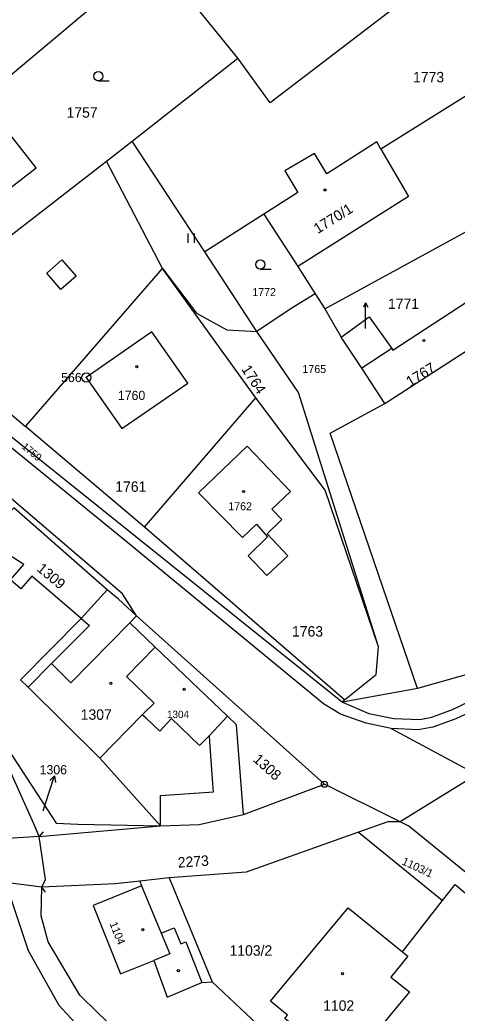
# Model space of a CAD drawing. Extents: x -504988 to -494607, y -1123820 to -1114018.
# Drawn here: x -497861.7 to -497790.5, y -1119261.5 to -1119099.6 of the extents above; entities that cross this region are included whole.
import ezdxf

# ---------------------------------------------------------------- set-up
doc = ezdxf.new("R2010")
doc.units = 0
for name, color, linetype in [('Hranice parcel', 7, 'Continuous'), ('Parcelní čísla', 7, 'Continuous'), ('Pop  PČ popisy', 7, 'Continuous'), ('Vnitřní kresba', 7, 'Continuous'), ('Značky bodu BP', 7, 'Continuous'), ('Značky budov', 7, 'Continuous'), ('Značky kultur', 7, 'Continuous')]:
    doc.layers.add(name, color=color, linetype=linetype)

msp = doc.modelspace()

# ---------------------------------------------------------------- linework, layer by layer
at = {"layer": 'Hranice parcel'}
for p, q in [((-497826.23, -1119105.84), (-497840.07, -1119088.75)), ((-497843.45, -1119119.34), (-497826.23, -1119105.84)), ((-497847.62, -1119122.61), (-497843.45, -1119119.34)), ((-497831.61, -1119137.42), (-497843.45, -1119119.34)), ((-497838.53, -1119140.11), (-497847.62, -1119122.61)), ((-497812.04, -1119146.7), (-497780.6, -1119129.47)), ((-497822.01, -1119131.27), (-497831.61, -1119137.42)), ((-497823.14, -1119150.36), (-497831.61, -1119137.42)), ((-497860.83, -1119165.86), (-497838.53, -1119140.11)), ((-497823.29, -1119161.2), (-497838.53, -1119140.11)), ((-497813.64, -1119144.27), (-497812.04, -1119146.7)), ((-497812.04, -1119146.7), (-497809.38, -1119151.33)), ((-497884.11, -1119150.7), (-497809.18, -1119210.79)), ((-497806.06, -1119156.36), (-497809.38, -1119151.33)), ((-497802.3, -1119162.12), (-497785.53, -1119151.25)), ((-497801.15, -1119153.18), (-497806.06, -1119156.36)), ((-497802.3, -1119162.12), (-497806.06, -1119156.36)), ((-497841.47, -1119182.28), (-497823.29, -1119161.2)), ((-497841.47, -1119182.28), (-497860.83, -1119165.86)), ((-497808.86, -1119210.41), (-497841.47, -1119182.28)), ((-497847.53, -1119192.5), (-497851.78, -1119197.13)), ((-497812.12, -1119224.17), (-497842.73, -1119196.73)), ((-497781.75, -1119204.19), (-497796.95, -1119208.58)), ((-497796.95, -1119208.58), (-497809.18, -1119210.79)), ((-497809.18, -1119210.79), (-497808.86, -1119210.41)), ((-497809.18, -1119210.79), (-497804.87, -1119212.64)), ((-497801.27, -1119215.06), (-497787.31, -1119222.58)), ((-497838.85, -1119230.94), (-497848.71, -1119219.92)), ((-497787.31, -1119222.58), (-497799.78, -1119230.32)), ((-497825.34, -1119229.09), (-497812.12, -1119224.17)), ((-497799.78, -1119230.32), (-497812.12, -1119224.17)), ((-497858.62, -1119232.66), (-497838.85, -1119230.94)), ((-497857.55, -1119239.67), (-497858.62, -1119232.66)), ((-497858.18, -1119240.96), (-497857.55, -1119239.67)), ((-497837.45, -1119239.43), (-497842.21, -1119239.97)), ((-497837.45, -1119239.43), (-497830.44, -1119256.35)), ((-497799.43, -1119251.46), (-497792.88, -1119243.11))]:
    msp.add_line(p, q, dxfattribs=at)
for points in [[(-497768.75, -1119073.13), (-497820.97, -1119113.09), (-497826.23, -1119105.84)], [(-497872.49, -1119116.3), (-497843.78, -1119092.19), (-497840.07, -1119088.75)], [(-497756.76, -1119091.53), (-497770.18, -1119100.21), (-497802.92, -1119120.65), (-497803.6, -1119119.47), (-497811.72, -1119124.67), (-497813.75, -1119121.39), (-497818.59, -1119124.21), (-497816.45, -1119127.71), (-497822.01, -1119131.27)], [(-497881.53, -1119148.44), (-497867.5, -1119136.16), (-497870.27, -1119132.33), (-497859.11, -1119123.69), (-497863.39, -1119118.22), (-497868.05, -1119121.43), (-497872.49, -1119116.3)], [(-497881.53, -1119148.44), (-497867.76, -1119138.19), (-497847.62, -1119122.61)], [(-497822.01, -1119131.27), (-497816.45, -1119139.78), (-497813.64, -1119144.27)], [(-497813.64, -1119144.27), (-497817.7, -1119146.73), (-497823.14, -1119150.36)], [(-497801.15, -1119153.18), (-497800.99, -1119153.44), (-497789.11, -1119145.66), (-497785.53, -1119151.25)], [(-497809.38, -1119151.33), (-497804.82, -1119147.98), (-497801.15, -1119153.18)], [(-497881.53, -1119148.44), (-497865.6, -1119161.82), (-497860.83, -1119165.86)], [(-497840.23, -1119150.43), (-497850.93, -1119157.88), (-497845.15, -1119166.19), (-497834.4, -1119158.81), (-497840.23, -1119150.43)], [(-497803.34, -1119201.75), (-497816.38, -1119160.31), (-497823.14, -1119150.36)], [(-497812.29, -1119211.08), (-497844.48, -1119184.57), (-497884.63, -1119151.84)], [(-497803.34, -1119201.75), (-497812.03, -1119176.24), (-497823.29, -1119161.2)], [(-497796.95, -1119208.58), (-497811.22, -1119166.96), (-497802.3, -1119162.12)], [(-497817.65, -1119176.46), (-497824.72, -1119169.09), (-497832.62, -1119176.67), (-497825.49, -1119183.93), (-497823.22, -1119181.77), (-497821.39, -1119183.85), (-497824.57, -1119186.96), (-497821.5, -1119190.16), (-497818.08, -1119186.92), (-497821.47, -1119183.34), (-497819.09, -1119181.01), (-497820.68, -1119179.34), (-497817.65, -1119176.46)], [(-497847.53, -1119192.5), (-497862.75, -1119179.11), (-497863.15, -1119179.56)], [(-497851.78, -1119197.13), (-497859.8, -1119190.28), (-497861.59, -1119192.31), (-497863.28, -1119190.83), (-497866.16, -1119189.05), (-497869.2, -1119186.31)], [(-497842.73, -1119196.73), (-497845.74, -1119193.95), (-497847.53, -1119192.5)], [(-497848.71, -1119219.92), (-497860.42, -1119208.33), (-497861.63, -1119207.14), (-497851.78, -1119197.13)], [(-497839.69, -1119201.84), (-497843.84, -1119197.87), (-497842.73, -1119196.73)], [(-497839.69, -1119201.84), (-497844.39, -1119206.6), (-497839.85, -1119210.98), (-497841.82, -1119212.83), (-497848.71, -1119219.92)], [(-497825.34, -1119229.09), (-497826.44, -1119214.49), (-497827.91, -1119213.07), (-497834.96, -1119206.36), (-497839.69, -1119201.84)], [(-497808.86, -1119210.41), (-497803.7, -1119206.26), (-497803.34, -1119201.75)], [(-497804.87, -1119212.64), (-497800.83, -1119213.46), (-497796.59, -1119213.64), (-497794.65, -1119213.21), (-497791.26, -1119211.96), (-497786.99, -1119209.93), (-497780.21, -1119206.43), (-497779.52, -1119207.83), (-497786.17, -1119211.39), (-497790.7, -1119213.51), (-497794.49, -1119214.85), (-497796.86, -1119215.32), (-497801.27, -1119215.06)], [(-497801.27, -1119215.06), (-497805.34, -1119214.24), (-497809.53, -1119212.73), (-497812.29, -1119211.08)], [(-497867.68, -1119212.43), (-497855.84, -1119230.5), (-497852.28, -1119230.65), (-497838.85, -1119230.94)], [(-497858.62, -1119232.66), (-497859.49, -1119230.63), (-497867.68, -1119212.43)], [(-497838.85, -1119230.94), (-497832.52, -1119230.71), (-497825.34, -1119229.09)], [(-497799.78, -1119230.32), (-497801.81, -1119230.31), (-497806.56, -1119231.99)], [(-497779.21, -1119246.57), (-497798.37, -1119230.99), (-497799.78, -1119230.32)], [(-497806.56, -1119231.99), (-497824.9, -1119238.49), (-497837.45, -1119239.43)], [(-497806.56, -1119231.99), (-497794.96, -1119241.43), (-497792.88, -1119243.11)], [(-497864.11, -1119240.17), (-497860.41, -1119251.27), (-497855.42, -1119260.18), (-497846.83, -1119269.46), (-497832.13, -1119284.19), (-497821.03, -1119311.77), (-497813.65, -1119322.79), (-497808.26, -1119330.12), (-497799.03, -1119338.6), (-497785.08, -1119347.29)], [(-497842.21, -1119239.97), (-497846.18, -1119240.41), (-497858.18, -1119240.96)], [(-497842.21, -1119239.97), (-497841.91, -1119240.7), (-497849.79, -1119243.95), (-497845.36, -1119255.05), (-497839.92, -1119252.88), (-497837.76, -1119258.86), (-497832.12, -1119256.5), (-497830.44, -1119256.35)], [(-497829.99, -1119275.71), (-497843.72, -1119266.46), (-497849.01, -1119261.46), (-497851.97, -1119258.54), (-497857.11, -1119249.83), (-497858.3, -1119245.63), (-497858.18, -1119240.96)], [(-497792.88, -1119243.11), (-497790.85, -1119240.52), (-497780.61, -1119249.08)], [(-497811.66, -1119267.07), (-497815.64, -1119263.83), (-497816.08, -1119264.38), (-497818.57, -1119262.35), (-497818.13, -1119261.81), (-497820.94, -1119259.53), (-497808.26, -1119244.31), (-497799.43, -1119251.46)], [(-497799.43, -1119251.46), (-497798.53, -1119252.19), (-497801.29, -1119255.6), (-497798.29, -1119258.02), (-497808.15, -1119269.92), (-497811.66, -1119267.07)], [(-497830.44, -1119256.35), (-497823.96, -1119262.46), (-497821, -1119265.31), (-497824.92, -1119269.84)]]:
    msp.add_lwpolyline(points, dxfattribs=at)
at = {"layer": 'Pop  PČ popisy'}
for p, q in [((-497805.42, -1119145.69), (-497805.77, -1119146.39)), ((-497805.42, -1119147.79), (-497805.42, -1119145.69)), ((-497805.42, -1119145.69), (-497805.07, -1119146.39)), ((-497805.42, -1119149.89), (-497805.42, -1119147.79)), ((-497857.01, -1119225.62), (-497856.08, -1119222.77)), ((-497856.08, -1119222.77), (-497856.87, -1119223.56)), ((-497856.08, -1119222.77), (-497855.92, -1119223.87)), ((-497857.94, -1119228.48), (-497857.01, -1119225.62))]:
    msp.add_line(p, q, dxfattribs=at)
at = {"layer": 'Vnitřní kresba'}
for p, q in [((-497802.92, -1119120.65), (-497798.44, -1119128.38)), ((-497798.44, -1119128.38), (-497816.45, -1119139.78)), ((-497857.38, -1119140.87), (-497854.91, -1119138.68)), ((-497854.91, -1119138.68), (-497852.58, -1119141.36)), ((-497855.09, -1119143.54), (-497857.38, -1119140.87)), ((-497852.58, -1119141.36), (-497855.09, -1119143.54)), ((-497838.53, -1119140.11), (-497832.95, -1119147.4)), ((-497832.95, -1119147.4), (-497828.03, -1119150.11)), ((-497828.03, -1119150.11), (-497823.14, -1119150.36)), ((-497845.01, -1119193.11), (-497872.02, -1119170.07)), ((-497861.11, -1119188.34), (-497863.89, -1119186.54)), ((-497863.28, -1119190.83), (-497861.11, -1119188.34)), ((-497842.73, -1119196.73), (-497845.01, -1119193.11)), ((-497853.42, -1119207.62), (-497843.84, -1119197.87)), ((-497851.78, -1119197.13), (-497850.41, -1119198.3)), ((-497850.41, -1119198.3), (-497856.6, -1119204.47)), ((-497860.42, -1119208.33), (-497856.6, -1119204.47)), ((-497856.6, -1119204.47), (-497853.42, -1119207.62)), ((-497841.17, -1119213.42), (-497841.82, -1119212.83)), ((-497838.94, -1119215.49), (-497841.17, -1119213.42)), ((-497837.07, -1119213.47), (-497838.94, -1119215.49)), ((-497832.49, -1119217.83), (-497837.07, -1119213.47)), ((-497827.91, -1119213.07), (-497830.85, -1119216.2)), ((-497830.85, -1119216.2), (-497832.49, -1119217.83)), ((-497830.78, -1119217.21), (-497830.85, -1119216.2)), ((-497830.3, -1119224.09), (-497830.78, -1119217.21)), ((-497838.85, -1119225.99), (-497830.21, -1119225.41)), ((-497830.21, -1119225.41), (-497830.3, -1119224.09)), ((-497838.85, -1119230.94), (-497838.85, -1119225.99)), ((-497857.96, -1119231.91), (-497858.62, -1119232.66)), ((-497858.62, -1119232.66), (-497865.83, -1119233.14)), ((-497858.18, -1119240.96), (-497864.11, -1119240.17)), ((-497857.58, -1119241.76), (-497858.18, -1119240.96)), ((-497841.91, -1119240.7), (-497838.72, -1119248.41)), ((-497838.72, -1119248.41), (-497836.63, -1119247.56)), ((-497836.63, -1119247.56), (-497835.55, -1119250.19)), ((-497838.72, -1119248.41), (-497837.3, -1119251.83)), ((-497835.55, -1119250.19), (-497834.7, -1119249.86)), ((-497834.7, -1119249.86), (-497832.12, -1119256.5)), ((-497837.3, -1119251.83), (-497839.92, -1119252.88))]:
    msp.add_line(p, q, dxfattribs=at)
at = {"layer": 'Značky bodu BP'}
for centre, radius in [((-497850.93, -1119157.88), 0.75), ((-497850.93, -1119157.88), 0.03), ((-497812.12, -1119224.17), 0.5), ((-497812.12, -1119224.17), 0.0303)]:
    msp.add_circle(centre, radius, dxfattribs=at)
at = {"layer": 'Značky budov'}
for centre in [(-497812.05, -1119127.31), (-497795.93, -1119151.85), (-497842.69, -1119156.12), (-497825.3, -1119176.45), (-497846.93, -1119207.73), (-497834.99, -1119208.71), (-497841.71, -1119247.86), (-497835.93, -1119254.54), (-497809.18, -1119255.04)]:
    msp.add_circle(centre, 0.175, dxfattribs=at)
at = {"layer": 'Značky kultur'}
for p, q in [((-497848.97, -1119109.53), (-497847.22, -1119109.53)), ((-497834.31, -1119135.91), (-497834.31, -1119134.41)), ((-497833.31, -1119135.91), (-497833.31, -1119134.41)), ((-497822.58, -1119140.22), (-497820.83, -1119140.22))]:
    msp.add_line(p, q, dxfattribs=at)
for centre in [(-497848.97, -1119108.78), (-497822.58, -1119139.47)]:
    msp.add_circle(centre, 0.75, dxfattribs=at)

# ---------------------------------------------------------------- texts
at = {"layer": 'Parcelní čísla'}
for s, height, p in [('1773', 1.7, (-497797.69, -1119109.78)), ('1757', 1.7, (-497854.14, -1119115.54)), ('1772', 1.3, (-497823.89, -1119144.61)), ('1771', 1.7, (-497801.77, -1119146.71)), ('1765', 1.3, (-497815.72, -1119157.15)), ('1760', 1.5, (-497845.78, -1119161.55)), ('1761', 1.7, (-497846.2, -1119176.51)), ('1762', 1.3, (-497827.8, -1119179.51)), ('1763', 1.7, (-497817.41, -1119200.1)), ('1307', 1.7, (-497851.83, -1119213.66)), ('1304', 1.2, (-497837.77, -1119213.38)), ('1306', 1.5, (-497858.53, -1119222.55)), ('1103/2', 1.7, (-497827.59, -1119252.11)), ('1102', 1.7, (-497812.34, -1119261.09))]:
    msp.add_text(s, height=height, dxfattribs=at).set_placement(p)
for s, height, rotation, p in [('1770/1', 1.7, 32, (-497813.22, -1119134.52)), ('1764', 1.7, 303, (-497825.73, -1119156.52)), ('1767', 1.7, 32, (-497798.16, -1119159.46)), ('1759', 1.2, 320, (-497861.55, -1119169.31)), ('1309', 1.7, 320, (-497859.11, -1119189.26)), ('1308', 1.7, 318, (-497823.88, -1119220.3)), ('2273', 1.7, 4, (-497835.96, -1119237.78)), ('1103/1', 1.3, 335, (-497799.63, -1119237.18)), ('1104', 1.3, 292, (-497847.17, -1119246.88))]:
    msp.add_text(s, height=height, rotation=rotation, dxfattribs=at).set_placement(p)
at = {"layer": 'Značky bodu BP'}
msp.add_text('566', height=1.5, dxfattribs=at).set_placement((-497855.03, -1119158.63))

doc.saveas('drawing.dxf')
